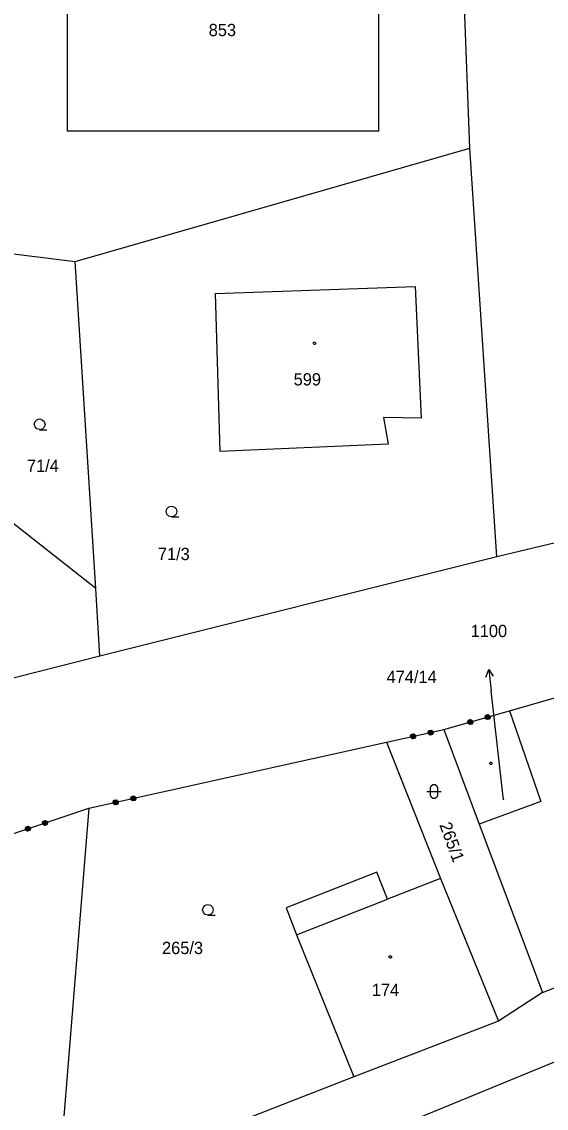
# Model space of a CAD drawing. Extents: x -757994 to -755874, y -1047691 to -1046119.
# Drawn here: x -757368.9 to -757332.6, y -1047147.5 to -1047072.3 of the extents above; entities that cross this region are included whole.
import ezdxf

# ---------------------------------------------------------------- set-up
doc = ezdxf.new("R2010")
doc.units = 0
doc.layers.add('katastrální mapa', color=7, linetype='Continuous')

msp = doc.modelspace()

# ---------------------------------------------------------------- linework, layer by layer
at = {"layer": 'katastrální mapa'}
for p, q in [((-757337.87, -1047081.04), (-757338.75, -1047057.59)), ((-757365.74, -1047079.88), (-757365.75, -1047063.12)), ((-757344.19, -1047063.1), (-757344.19, -1047079.86)), ((-757344.19, -1047079.86), (-757365.74, -1047079.88)), ((-757365.2, -1047088.89), (-757337.87, -1047081.04)), ((-757335.99, -1047109.34), (-757337.87, -1047081.04)), ((-757370.76, -1047088.2), (-757365.2, -1047088.89)), ((-757363.78, -1047111.52), (-757365.2, -1047088.89)), ((-757355.49, -1047091.11), (-757341.66, -1047090.63)), ((-757355.16, -1047102.05), (-757355.49, -1047091.11)), ((-757341.66, -1047090.63), (-757341.23, -1047099.73)), ((-757341.23, -1047099.73), (-757343.84, -1047099.7)), ((-757343.84, -1047099.7), (-757343.53, -1047101.53)), ((-757343.53, -1047101.53), (-757355.16, -1047102.05)), ((-757317.4, -1047104.85), (-757335.99, -1047109.34)), ((-757363.78, -1047111.52), (-757369.63, -1047106.9)), ((-757335.99, -1047109.34), (-757363.49, -1047116.21)), ((-757363.49, -1047116.21), (-757363.78, -1047111.52)), ((-757335.12, -1047119.99), (-757320.02, -1047115.67)), ((-757363.49, -1047116.21), (-757376.03, -1047119.4)), ((-757336.558, -1047117.129), (-757336.39, -1047118.62)), ((-757335.54, -1047126.16), (-757336.39, -1047118.62)), ((-757339.66, -1047121.29), (-757335.12, -1047119.99)), ((-757335.12, -1047119.99), (-757332.94, -1047126.27)), ((-757343.65, -1047122.17), (-757339.66, -1047121.29)), ((-757339.66, -1047121.29), (-757337.21, -1047127.84)), ((-757364.25, -1047126.74), (-757343.65, -1047122.17)), ((-757343.65, -1047122.17), (-757339.89, -1047131.59)), ((-757332.94, -1047126.27), (-757337.21, -1047127.84)), ((-757370.28, -1047128.75), (-757364.25, -1047126.74)), ((-757364.25, -1047126.74), (-757366.41, -1047153.31)), ((-757367, -1047158.64), (-757291.57, -1047127.72)), ((-757337.21, -1047127.84), (-757332.84, -1047139.49)), ((-757344.31, -1047131.17), (-757350.6, -1047133.63)), ((-757343.58, -1047133.03), (-757344.31, -1047131.17)), ((-757339.89, -1047131.59), (-757343.58, -1047133.03)), ((-757339.89, -1047131.59), (-757335.87, -1047141.48)), ((-757349.87, -1047135.49), (-757343.58, -1047133.03)), ((-757350.6, -1047133.63), (-757349.87, -1047135.49)), ((-757349.87, -1047135.49), (-757345.9, -1047145.32)), ((-757332.84, -1047139.49), (-757329.06, -1047138.02)), ((-757332.84, -1047139.49), (-757335.87, -1047141.48)), ((-757335.87, -1047141.48), (-757345.9, -1047145.32)), ((-757345.9, -1047145.32), (-757366.41, -1047153.31))]:
    msp.add_line(p, q, dxfattribs=at)
for points in [[(-757348.63, -1047094.465), (-757348.58, -1047094.475), (-757348.555, -1047094.52), (-757348.545, -1047094.55), (-757348.555, -1047094.595), (-757348.595, -1047094.63), (-757348.63, -1047094.635), (-757348.675, -1047094.62), (-757348.705, -1047094.59), (-757348.715, -1047094.55), (-757348.705, -1047094.505), (-757348.665, -1047094.47)], [(-757336.41, -1047123.545), (-757336.36, -1047123.555), (-757336.335, -1047123.6), (-757336.325, -1047123.63), (-757336.335, -1047123.675), (-757336.375, -1047123.71), (-757336.41, -1047123.715), (-757336.455, -1047123.7), (-757336.485, -1047123.67), (-757336.495, -1047123.63), (-757336.485, -1047123.585), (-757336.445, -1047123.55)], [(-757340.6, -1047125.32), (-757340.55, -1047125.175), (-757340.425, -1047125.085), (-757340.27, -1047125.085), (-757340.145, -1047125.175), (-757340.095, -1047125.32), (-757340.095, -1047125.82), (-757340.145, -1047125.965), (-757340.27, -1047126.055), (-757340.425, -1047126.055), (-757340.55, -1047125.965), (-757340.6, -1047125.82)], [(-757343.37, -1047136.945), (-757343.32, -1047136.955), (-757343.295, -1047137), (-757343.285, -1047137.03), (-757343.295, -1047137.075), (-757343.335, -1047137.11), (-757343.37, -1047137.115), (-757343.415, -1047137.1), (-757343.445, -1047137.07), (-757343.455, -1047137.03), (-757343.445, -1047136.985), (-757343.405, -1047136.95)]]:
    msp.add_lwpolyline(points, close=True, dxfattribs=at)
for points in [[(-757367.66, -1047100.53), (-757367.85, -1047100.48), (-757367.985, -1047100.345), (-757368.035, -1047100.16), (-757367.985, -1047099.975), (-757367.85, -1047099.84), (-757367.665, -1047099.79), (-757367.48, -1047099.84), (-757367.345, -1047099.975), (-757367.295, -1047100.165), (-757367.345, -1047100.355), (-757367.48, -1047100.49), (-757367.67, -1047100.54), (-757367.17, -1047100.54)], [(-757358.52, -1047106.56), (-757358.71, -1047106.51), (-757358.845, -1047106.375), (-757358.895, -1047106.19), (-757358.845, -1047106.005), (-757358.71, -1047105.87), (-757358.525, -1047105.82), (-757358.34, -1047105.87), (-757358.205, -1047106.005), (-757358.155, -1047106.195), (-757358.205, -1047106.385), (-757358.34, -1047106.52), (-757358.53, -1047106.57), (-757358.03, -1047106.57)], [(-757336.75, -1047117.654), (-757336.558, -1047117.129), (-757336.253, -1047117.598)], [(-757337.815, -1047120.595), (-757337.697, -1047120.66), (-757337.66, -1047120.79), (-757337.725, -1047120.908), (-757337.855, -1047120.945), (-757337.973, -1047120.88), (-757338.01, -1047120.75), (-757337.945, -1047120.633), (-757337.815, -1047120.595), (-757337.814, -1047120.616), (-757337.93, -1047120.649), (-757337.957, -1047120.698), (-757337.765, -1047120.643), (-757337.715, -1047120.671), (-757337.984, -1047120.748), (-757337.973, -1047120.786), (-757337.704, -1047120.709), (-757337.693, -1047120.748), (-757337.962, -1047120.825), (-757337.951, -1047120.863), (-757337.682, -1047120.786), (-757337.71, -1047120.836), (-757337.902, -1047120.891), (-757337.853, -1047120.918), (-757337.737, -1047120.885)], [(-757336.613, -1047120.251), (-757336.496, -1047120.316), (-757336.459, -1047120.446), (-757336.524, -1047120.564), (-757336.654, -1047120.601), (-757336.771, -1047120.536), (-757336.808, -1047120.406), (-757336.743, -1047120.288), (-757336.613, -1047120.251), (-757336.622, -1047120.274), (-757336.738, -1047120.307), (-757336.765, -1047120.357), (-757336.573, -1047120.302), (-757336.523, -1047120.329), (-757336.792, -1047120.406), (-757336.781, -1047120.445), (-757336.512, -1047120.368), (-757336.501, -1047120.406), (-757336.77, -1047120.483), (-757336.759, -1047120.522), (-757336.49, -1047120.445), (-757336.518, -1047120.494), (-757336.71, -1047120.549), (-757336.66, -1047120.577), (-757336.545, -1047120.544)], [(-757340.545, -1047121.321), (-757340.432, -1047121.394), (-757340.403, -1047121.526), (-757340.475, -1047121.639), (-757340.607, -1047121.668), (-757340.72, -1047121.595), (-757340.749, -1047121.464), (-757340.677, -1047121.35), (-757340.545, -1047121.321), (-757340.555, -1047121.344), (-757340.672, -1047121.37), (-757340.703, -1047121.418), (-757340.508, -1047121.375), (-757340.46, -1047121.405), (-757340.733, -1047121.465), (-757340.725, -1047121.504), (-757340.451, -1047121.444), (-757340.443, -1047121.483), (-757340.716, -1047121.543), (-757340.707, -1047121.583), (-757340.434, -1047121.522), (-757340.464, -1047121.57), (-757340.66, -1047121.613), (-757340.612, -1047121.643), (-757340.495, -1047121.618)], [(-757341.766, -1047121.591), (-757341.652, -1047121.663), (-757341.623, -1047121.795), (-757341.696, -1047121.908), (-757341.827, -1047121.937), (-757341.941, -1047121.865), (-757341.97, -1047121.733), (-757341.897, -1047121.62), (-757341.766, -1047121.591), (-757341.766, -1047121.611), (-757341.883, -1047121.637), (-757341.914, -1047121.685), (-757341.718, -1047121.642), (-757341.671, -1047121.672), (-757341.944, -1047121.732), (-757341.936, -1047121.771), (-757341.662, -1047121.711), (-757341.654, -1047121.75), (-757341.927, -1047121.81), (-757341.918, -1047121.849), (-757341.645, -1047121.789), (-757341.675, -1047121.837), (-757341.871, -1047121.88), (-757341.823, -1047121.91), (-757341.706, -1047121.885)], [(-757361.146, -1047125.888), (-757361.033, -1047125.96), (-757361.003, -1047126.092), (-757361.076, -1047126.205), (-757361.207, -1047126.234), (-757361.321, -1047126.162), (-757361.35, -1047126.03), (-757361.278, -1047125.917), (-757361.146, -1047125.888), (-757361.156, -1047125.91), (-757361.273, -1047125.936), (-757361.304, -1047125.984), (-757361.108, -1047125.941), (-757361.061, -1047125.971), (-757361.334, -1047126.032), (-757361.325, -1047126.071), (-757361.052, -1047126.01), (-757361.043, -1047126.049), (-757361.317, -1047126.11), (-757361.308, -1047126.149), (-757361.035, -1047126.088), (-757361.065, -1047126.136), (-757361.26, -1047126.179), (-757361.213, -1047126.21), (-757361.096, -1047126.184)], [(-757340.85, -1047125.57), (-757340.215, -1047125.57), (-757339.85, -1047125.57)], [(-757362.366, -1047126.158), (-757362.253, -1047126.23), (-757362.224, -1047126.362), (-757362.296, -1047126.475), (-757362.428, -1047126.505), (-757362.541, -1047126.432), (-757362.57, -1047126.301), (-757362.498, -1047126.187), (-757362.366, -1047126.158), (-757362.367, -1047126.179), (-757362.484, -1047126.205), (-757362.514, -1047126.252), (-757362.319, -1047126.209), (-757362.271, -1047126.239), (-757362.545, -1047126.3), (-757362.536, -1047126.339), (-757362.263, -1047126.279), (-757362.254, -1047126.318), (-757362.527, -1047126.378), (-757362.519, -1047126.417), (-757362.245, -1047126.357), (-757362.276, -1047126.404), (-757362.471, -1047126.448), (-757362.423, -1047126.478), (-757362.306, -1047126.452)], [(-757368.466, -1047127.977), (-757368.346, -1047128.037), (-757368.304, -1047128.165), (-757368.364, -1047128.285), (-757368.492, -1047128.328), (-757368.612, -1047128.268), (-757368.655, -1047128.14), (-757368.594, -1047128.02), (-757368.466, -1047127.977), (-757368.465, -1047127.998), (-757368.579, -1047128.035), (-757368.604, -1047128.086), (-757368.414, -1047128.023), (-757368.364, -1047128.048), (-757368.629, -1047128.137), (-757368.617, -1047128.175), (-757368.351, -1047128.086), (-757368.338, -1047128.124), (-757368.604, -1047128.213), (-757368.591, -1047128.251), (-757368.326, -1047128.162), (-757368.351, -1047128.213), (-757368.541, -1047128.276), (-757368.49, -1047128.301), (-757368.376, -1047128.263)], [(-757367.281, -1047127.581), (-757367.16, -1047127.641), (-757367.118, -1047127.77), (-757367.178, -1047127.89), (-757367.306, -1047127.932), (-757367.426, -1047127.872), (-757367.469, -1047127.744), (-757367.409, -1047127.624), (-757367.281, -1047127.581), (-757367.289, -1047127.605), (-757367.402, -1047127.643), (-757367.428, -1047127.694), (-757367.238, -1047127.63), (-757367.187, -1047127.656), (-757367.453, -1047127.744), (-757367.44, -1047127.782), (-757367.175, -1047127.694), (-757367.162, -1047127.732), (-757367.428, -1047127.82), (-757367.415, -1047127.858), (-757367.149, -1047127.77), (-757367.175, -1047127.82), (-757367.364, -1047127.883), (-757367.314, -1047127.909), (-757367.2, -1047127.871)], [(-757356, -1047134.13), (-757356.19, -1047134.08), (-757356.325, -1047133.945), (-757356.375, -1047133.76), (-757356.325, -1047133.575), (-757356.19, -1047133.44), (-757356.005, -1047133.39), (-757355.82, -1047133.44), (-757355.685, -1047133.575), (-757355.635, -1047133.765), (-757355.685, -1047133.955), (-757355.82, -1047134.09), (-757356.01, -1047134.14), (-757355.51, -1047134.14)]]:
    msp.add_lwpolyline(points, dxfattribs=at)

# ---------------------------------------------------------------- texts
for s, height, p in [('853', 0.85, (-757355.957, -1047073.29)), ('599', 0.85, (-757350.071, -1047097.47)), ('71/4', 0.85, (-757368.548, -1047103.45)), ('71/3', 0.85, (-757359.481, -1047109.56)), ('1100', 0.85, (-757337.81, -1047114.89)), ('474/14', 0.85, (-757343.637, -1047118.07)), ('1100', 0.05, (-757335.528, -1047126.16)), ('265/3', 0.85, (-757359.191, -1047136.83)), ('174', 0.85, (-757344.654, -1047139.73))]:
    msp.add_text(s, height=height, dxfattribs=at).set_placement(p)
msp.add_text('265/1', height=0.85, rotation=290.08853, dxfattribs=at).set_placement((-757339.989, -1047127.881))

doc.saveas('drawing.dxf')
